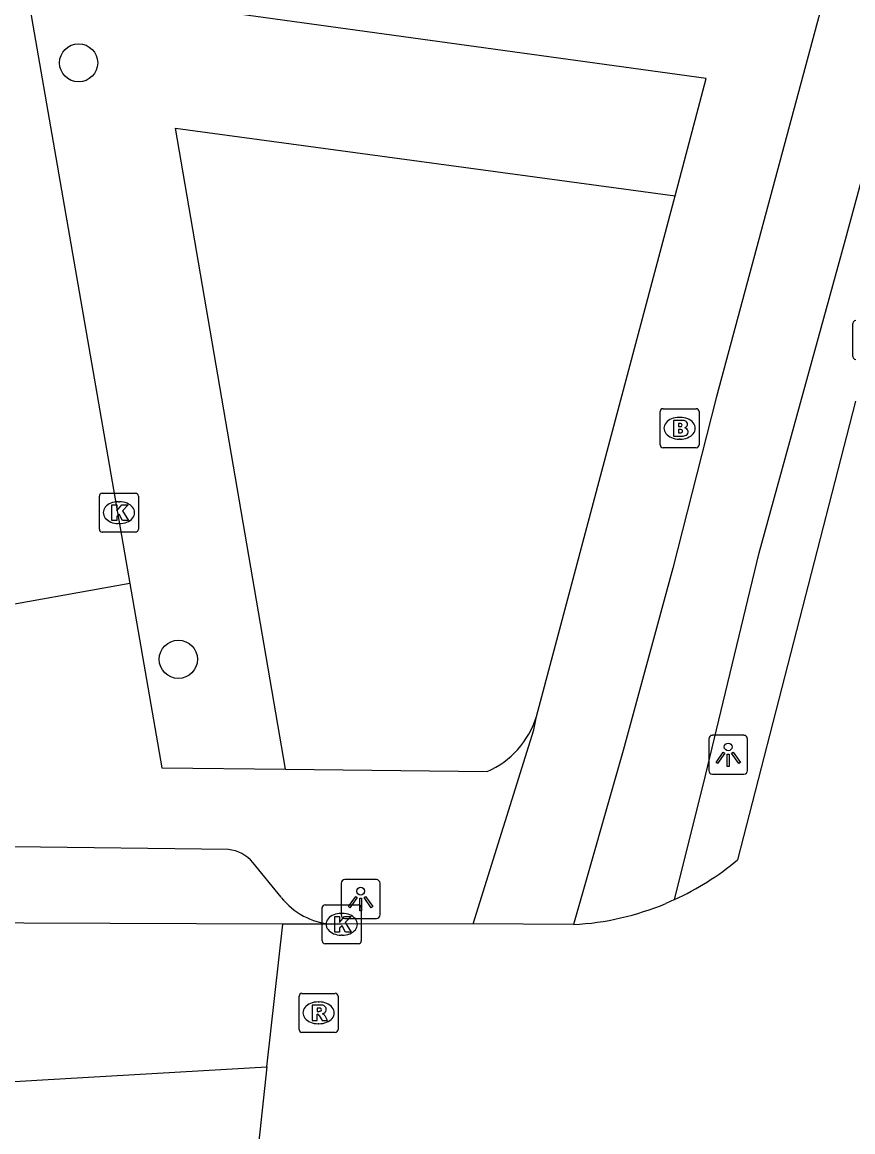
# Model space of a CAD drawing. Extents: x 160026 to 161302, y 384757 to 385701.
# Drawn here: x 160793.39 to 160814.7, y 385141.36 to 385169.82 of the extents above; entities that cross this region are included whole.
import ezdxf

# ---------------------------------------------------------------- set-up
doc = ezdxf.new("R2010")
doc.units = 0
for name, color, linetype in [('IMGEO_Boom', 7, 'Continuous'), ('IMGEO_Brandkraan', 7, 'Continuous'), ('IMGEO_Fietspad_open', 7, 'Continuous'), ('IMGEO_Groenvoorziening', 7, 'Continuous'), ('IMGEO_Kolk', 7, 'Continuous'), ('IMGEO_Lichtpunt', 7, 'Continuous'), ('IMGEO_Rijbaan_lokaal_gesloten', 7, 'Continuous'), ('IMGEO_Rijbaan_lokaal_open', 7, 'Continuous'), ('IMGEO_Rioolput', 7, 'Continuous'), ('IMGEO_Voetpad_open', 7, 'Continuous')]:
    doc.layers.add(name, color=color, linetype=linetype)

msp = doc.modelspace()

# ---------------------------------------------------------------- linework, layer by layer
at = {"layer": 'IMGEO_Boom'}
for centre in [(160794.842, 385168.775), (160797.399, 385153.48)]:
    msp.add_circle(centre, 0.489, dxfattribs=at)
at = {"layer": 'IMGEO_Brandkraan'}
for p, q in [((160809.753, 385158.979), (160809.753, 385159.831)), ((160809.828, 385159.905), (160810.68, 385159.905)), ((160810.754, 385159.831), (160810.754, 385158.979)), ((160810.241, 385159.685), (160810.266, 385159.685)), ((160810.264, 385159.125), (160810.239, 385159.125)), ((160810.68, 385158.905), (160809.828, 385158.905))]:
    msp.add_line(p, q, dxfattribs=at)
for points in [[(160809.753, 385158.979), (160809.753, 385159.831)], [(160809.828, 385159.905), (160810.68, 385159.905)], [(160810.754, 385159.831), (160810.754, 385158.979)], [(160810.101, 385159.605), (160810.101, 385159.205), (160810.314, 385159.205)], [(160810.332, 385159.605), (160810.101, 385159.605)], [(160810.28, 385159.524), (160810.226, 385159.524), (160810.226, 385159.448)], [(160810.226, 385159.448), (160810.279, 385159.448)], [(160810.288, 385159.372), (160810.226, 385159.372), (160810.226, 385159.291)], [(160810.226, 385159.291), (160810.288, 385159.291)], [(160810.68, 385158.905), (160809.828, 385158.905)]]:
    msp.add_lwpolyline(points, dxfattribs=at)
for centre, radius, start, end in [((160809.83, 385159.829), 0.0765, 91.552, 178.448), ((160809.83, 385159.829), 0.0765, 91.552, 178.448), ((160810.678, 385159.829), 0.0765, 1.552, 88.448), ((160810.678, 385159.829), 0.0765, 1.552, 88.448), ((160810.281, 385159.486), 0.0379, 267.8285, 90.9355), ((160810.336, 385159.46), 0.145, 59.4692, 91.5367), ((160810.361, 385159.507), 0.0922, 285.5137, 58.1501), ((160810.289, 385159.331), 0.0404, 269.8759, 90.5077), ((160810.32, 385159.456), 0.251, 268.6676, 293.5347), ((160810.366, 385159.315), 0.105, 301.3115, 78.989), ((160809.83, 385158.981), 0.0765, 181.552, 268.448), ((160809.83, 385158.981), 0.0765, 181.552, 268.448), ((160810.678, 385158.981), 0.0765, 271.552, 358.448), ((160810.678, 385158.981), 0.0765, 271.552, 358.448)]:
    msp.add_arc(centre, radius, start, end, dxfattribs=at)
for centre, major_axis, ratio, start_param, end_param in [((160810.24, 385159.405), (-0.387, 0.002), 0.722429, 4.712389, 7.853982), ((160810.265, 385159.405), (-0.39, 0.002), 0.717154, 1.570796, 4.712389)]:
    msp.add_ellipse(centre, major_axis=major_axis, ratio=ratio, start_param=start_param, end_param=end_param, dxfattribs=at)
at = {"layer": 'IMGEO_Fietspad_open'}
for points in [[(160810.125, 385147.319), (160810.856, 385150.251), (160812.29, 385156.213), (160814.485, 385164.153), (160817.027, 385173.549), (160820.622, 385187.643)], [(160818.272, 385187.051), (160817.28, 385182.728), (160815.678, 385176.763), (160813.786, 385169.837), (160811.191, 385160.187), (160810.076, 385155.818), (160808.803, 385151.144), (160807.536, 385146.679)]]:
    msp.add_lwpolyline(points, dxfattribs=at)
at = {"layer": 'IMGEO_Groenvoorziening'}
msp.add_lwpolyline([(160800.149, 385150.66), (160797.327, 385167.104), (160810.137, 385165.364)], dxfattribs=at)
at = {"layer": 'IMGEO_Kolk'}
for p, q in [((160814.695, 385161.242), (160814.695, 385162.094)), ((160795.374, 385156.815), (160795.374, 385157.667)), ((160795.449, 385157.741), (160796.301, 385157.741)), ((160795.862, 385157.521), (160795.887, 385157.521)), ((160796.375, 385157.667), (160796.375, 385156.815)), ((160795.885, 385156.961), (160795.86, 385156.961)), ((160796.301, 385156.741), (160795.449, 385156.741)), ((160801.089, 385146.26), (160801.089, 385147.112)), ((160801.164, 385147.186), (160802.016, 385147.186)), ((160802.09, 385147.112), (160802.09, 385146.26)), ((160801.577, 385146.966), (160801.602, 385146.966)), ((160802.016, 385146.186), (160801.164, 385146.186)), ((160801.6, 385146.406), (160801.575, 385146.406))]:
    msp.add_line(p, q, dxfattribs=at)
for points in [[(160814.695, 385161.242), (160814.695, 385162.094)], [(160795.374, 385156.815), (160795.374, 385157.667)], [(160795.449, 385157.741), (160796.301, 385157.741)], [(160796.375, 385157.667), (160796.375, 385156.815)], [(160795.695, 385157.441), (160795.818, 385157.441), (160795.818, 385157.29), (160795.948, 385157.441), (160796.112, 385157.441), (160795.966, 385157.29), (160796.119, 385157.041), (160795.967, 385157.041), (160795.882, 385157.205), (160795.818, 385157.138), (160795.818, 385157.041), (160795.695, 385157.041), (160795.695, 385157.441)], [(160796.301, 385156.741), (160795.449, 385156.741)], [(160801.089, 385146.26), (160801.089, 385147.112)], [(160801.164, 385147.186), (160802.016, 385147.186)], [(160802.09, 385147.112), (160802.09, 385146.26)], [(160801.41, 385146.886), (160801.533, 385146.886), (160801.533, 385146.735), (160801.663, 385146.886), (160801.827, 385146.886), (160801.681, 385146.735), (160801.834, 385146.486), (160801.682, 385146.486), (160801.597, 385146.65), (160801.533, 385146.583), (160801.533, 385146.486), (160801.41, 385146.486), (160801.41, 385146.886)], [(160802.016, 385146.186), (160801.164, 385146.186)]]:
    msp.add_lwpolyline(points, dxfattribs=at)
for centre, start, end in [((160814.772, 385162.092), 91.552, 178.448), ((160814.772, 385162.092), 91.552, 178.448), ((160814.772, 385161.244), 181.552, 268.448), ((160814.772, 385161.244), 181.552, 268.448), ((160795.451, 385157.665), 91.552, 178.448), ((160795.451, 385157.665), 91.552, 178.448), ((160796.299, 385157.665), 1.552, 88.448), ((160796.299, 385157.665), 1.552, 88.448), ((160795.451, 385156.817), 181.552, 268.448), ((160795.451, 385156.817), 181.552, 268.448), ((160796.299, 385156.817), 271.552, 358.448), ((160796.299, 385156.817), 271.552, 358.448), ((160801.166, 385147.11), 91.552, 178.448), ((160801.166, 385147.11), 91.552, 178.448), ((160802.014, 385147.11), 1.552, 88.448), ((160802.014, 385147.11), 1.552, 88.448), ((160801.166, 385146.262), 181.552, 268.448), ((160801.166, 385146.262), 181.552, 268.448), ((160802.014, 385146.262), 271.552, 358.448), ((160802.014, 385146.262), 271.552, 358.448)]:
    msp.add_arc(centre, 0.0765, start, end, dxfattribs=at)
for centre, major_axis, ratio, start_param, end_param in [((160795.861, 385157.241), (-0.387, 0.002), 0.722429, 4.712389, 7.853982), ((160795.886, 385157.241), (-0.39, 0.002), 0.717154, 1.570796, 4.712389), ((160801.576, 385146.686), (-0.387, 0.002), 0.722429, 4.712389, 7.853982), ((160801.601, 385146.686), (-0.39, 0.002), 0.717154, 1.570796, 4.712389)]:
    msp.add_ellipse(centre, major_axis=major_axis, ratio=ratio, start_param=start_param, end_param=end_param, dxfattribs=at)
at = {"layer": 'IMGEO_Lichtpunt'}
for p, q in [((160811.903, 385151.531), (160811.095, 385151.531)), ((160811.903, 385151.531), (160811.095, 385151.531)), ((160811.001, 385151.436), (160811.001, 385150.629)), ((160811.001, 385151.436), (160811.001, 385150.629)), ((160811.997, 385150.629), (160811.997, 385151.436)), ((160811.997, 385150.629), (160811.997, 385151.436)), ((160811.095, 385150.535), (160811.903, 385150.535)), ((160811.095, 385150.535), (160811.903, 385150.535)), ((160802.477, 385147.832), (160801.669, 385147.832)), ((160802.477, 385147.832), (160801.669, 385147.832)), ((160801.575, 385147.737), (160801.575, 385146.93)), ((160801.575, 385147.737), (160801.575, 385146.93)), ((160802.571, 385146.93), (160802.571, 385147.737)), ((160802.571, 385146.93), (160802.571, 385147.737)), ((160801.669, 385146.836), (160802.477, 385146.836)), ((160801.669, 385146.836), (160802.477, 385146.836))]:
    msp.add_line(p, q, dxfattribs=at)
for points in [[(160811.375, 385151.1), (160811.414, 385151.072), (160811.226, 385150.81), (160811.188, 385150.837), (160811.375, 385151.1)], [(160811.477, 385151.052), (160811.524, 385151.052), (160811.524, 385150.73), (160811.477, 385150.73), (160811.477, 385151.052)], [(160811.587, 385151.072), (160811.625, 385151.099), (160811.812, 385150.837), (160811.773, 385150.809), (160811.587, 385151.072)], [(160801.949, 385147.401), (160801.988, 385147.373), (160801.8, 385147.111), (160801.762, 385147.138), (160801.949, 385147.401)], [(160802.051, 385147.353), (160802.098, 385147.353), (160802.098, 385147.031), (160802.051, 385147.031), (160802.051, 385147.353)], [(160802.161, 385147.373), (160802.199, 385147.4), (160802.386, 385147.138), (160802.347, 385147.11), (160802.161, 385147.373)]]:
    msp.add_lwpolyline(points, dxfattribs=at)
for centre in [(160811.5, 385151.234), (160802.074, 385147.535)]:
    msp.add_circle(centre, 0.0994, dxfattribs=at)
for centre, start, end in [((160811.095, 385151.436), 90, 180), ((160811.095, 385151.436), 90, 180), ((160811.903, 385151.436), 0, 90), ((160811.903, 385151.436), 0, 90), ((160811.095, 385150.629), 180, 270), ((160811.095, 385150.629), 180, 270), ((160811.903, 385150.629), 270, 0), ((160811.903, 385150.629), 270, 360), ((160801.669, 385147.737), 90, 180), ((160801.669, 385147.737), 90, 180), ((160802.477, 385147.737), 0, 90), ((160802.477, 385147.737), 0, 90), ((160801.669, 385146.93), 180, 270), ((160801.669, 385146.93), 180, 270), ((160802.477, 385146.93), 270, 0), ((160802.477, 385146.93), 270, 360)]:
    msp.add_arc(centre, 0.0946, start, end, dxfattribs=at)
at = {"layer": 'IMGEO_Rijbaan_lokaal_gesloten'}
for points in [[(160814.768, 385160.099), (160811.738, 385148.338)], [(160810.125, 385147.319), (160809.901, 385147.221)], [(160804.963, 385146.696), (160801.59, 385146.686), (160801.321, 385146.685)], [(160807.536, 385146.679), (160804.963, 385146.696)], [(160799.672, 385143.034), (160800.079, 385146.69)], [(160801.321, 385146.685), (160800.079, 385146.69)], [(160799.672, 385143.034), (160799.425, 385140.811)]]:
    msp.add_lwpolyline(points, dxfattribs=at)
for centre, radius, start, end in [((160807.131, 385153.845), 7.18, 294.6471, 309.9176), ((160807.135, 385153.859), 7.192, 273.1963, 292.6195)]:
    msp.add_arc(centre, radius, start, end, dxfattribs=at)
at = {"layer": 'IMGEO_Rijbaan_lokaal_open'}
for points in [[(160800.079, 385146.69), (160791.214, 385146.724), (160788.84, 385146.591), (160779.442, 385145.693)], [(160774.73, 385141.219), (160779.12, 385141.741), (160782.432, 385141.965), (160788.187, 385142.358), (160793.914, 385142.695), (160799.672, 385143.034)]]:
    msp.add_lwpolyline(points, dxfattribs=at)
at = {"layer": 'IMGEO_Rioolput'}
for p, q in [((160800.495, 385143.989), (160800.495, 385144.841)), ((160800.57, 385144.915), (160801.422, 385144.915)), ((160801.496, 385144.841), (160801.496, 385143.989)), ((160800.983, 385144.695), (160801.008, 385144.695)), ((160801.006, 385144.135), (160800.981, 385144.135)), ((160801.422, 385143.915), (160800.57, 385143.915))]:
    msp.add_line(p, q, dxfattribs=at)
for points in [[(160800.495, 385143.989), (160800.495, 385144.841)], [(160800.57, 385144.915), (160801.422, 385144.915)], [(160801.496, 385144.841), (160801.496, 385143.989)], [(160801.084, 385144.613), (160800.832, 385144.615), (160800.832, 385144.215)], [(160801.01, 385144.534), (160800.956, 385144.534), (160800.956, 385144.453)], [(160800.956, 385144.453), (160801.008, 385144.453)], [(160800.832, 385144.215), (160800.956, 385144.215), (160800.956, 385144.377), (160800.967, 385144.377)], [(160801.014, 385144.348), (160801.085, 385144.215), (160801.225, 385144.215), (160801.16, 385144.341)], [(160801.422, 385143.915), (160800.57, 385143.915)]]:
    msp.add_lwpolyline(points, dxfattribs=at)
for centre, radius, start, end in [((160800.572, 385144.839), 0.0765, 91.552, 178.448), ((160800.572, 385144.839), 0.0765, 91.552, 178.448), ((160801.42, 385144.839), 0.0765, 1.552, 88.448), ((160801.42, 385144.839), 0.0765, 1.552, 88.448), ((160800.992, 385144.642), 0.19, 274.7715, 282.9687), ((160801.016, 385144.438), 0.0964, 77.0061, 93.1865), ((160801.03, 385144.495), 0.0378, 276.6634, 79.6772), ((160801.083, 385144.503), 0.109, 350.3612, 89.416), ((160801.081, 385144.503), 0.112, 277.5842, 350.9817), ((160800.966, 385144.324), 0.0533, 26.0293, 88.6989), ((160801.065, 385144.288), 0.108, 29.5134, 73.7905), ((160800.572, 385143.991), 0.0765, 181.552, 268.448), ((160800.572, 385143.991), 0.0765, 181.552, 268.448), ((160801.42, 385143.991), 0.0765, 271.552, 358.448), ((160801.42, 385143.991), 0.0765, 271.552, 358.448)]:
    msp.add_arc(centre, radius, start, end, dxfattribs=at)
for centre, major_axis, ratio, start_param, end_param in [((160800.982, 385144.415), (-0.387, 0.002), 0.722429, 4.712389, 7.853982), ((160801.007, 385144.415), (-0.39, 0.002), 0.717154, 1.570796, 4.712389)]:
    msp.add_ellipse(centre, major_axis=major_axis, ratio=ratio, start_param=start_param, end_param=end_param, dxfattribs=at)
at = {"layer": 'IMGEO_Voetpad_open'}
for points in [[(160810.137, 385165.364), (160810.939, 385168.377), (160793.492, 385170.784), (160796.158, 385155.427)], [(160806.581, 385152.013), (160810.137, 385165.364)], [(160796.158, 385155.427), (160792.243, 385154.725)], [(160796.158, 385155.427), (160796.979, 385150.695), (160800.149, 385150.66)], [(160804.963, 385146.696), (160806.513, 385151.672), (160806.581, 385152.013)], [(160800.149, 385150.66), (160805.322, 385150.602)], [(160798.683, 385148.605), (160793.171, 385148.675)], [(160800.038, 385147.377), (160799.313, 385148.273)]]:
    msp.add_lwpolyline(points, dxfattribs=at)
for centre, radius, start, end in [((160804.397, 385152.694), 2.287, 293.8434, 342.6731), ((160798.572, 385147.631), 0.98, 40.9015, 83.5214), ((160801.479, 385148.514), 1.836, 218.27, 265.0486)]:
    msp.add_arc(centre, radius, start, end, dxfattribs=at)

doc.saveas('drawing.dxf')
